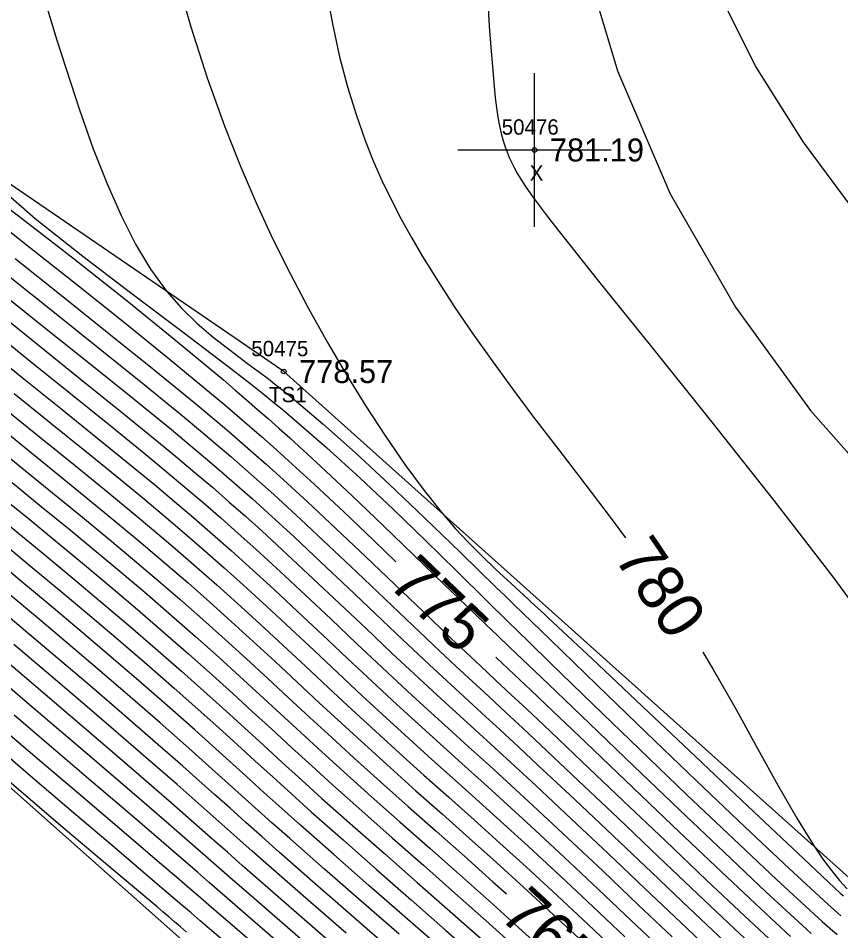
# Model space of a CAD drawing. Extents: x 1378535 to 1380697, y 997729 to 1000024.
# Drawn here: x 1379332.5 to 1379386.1, y 999295.4 to 999354.9 of the extents above; entities that cross this region are included whole.
import ezdxf

# ---------------------------------------------------------------- set-up
doc = ezdxf.new("R2010")
doc.units = 0
for name, color, linetype in [('RD_DTM_BkLn2', 7, 'Continuous'), ('RD_DTM_BkLn_txCode', 7, 'Continuous'), ('RD_DTM_Major1', 7, 'Continuous'), ('RD_DTM_Major1_Lbl', 7, 'Continuous'), ('RD_DTM_Minor1', 7, 'Continuous'), ('RD_EX_Misc', 7, 'Continuous'), ('RD_EX_Misc_txCode', 7, 'Continuous'), ('RD_EX_TX_Misc_ELEV', 7, 'Continuous'), ('RD_SMD_Locator', 7, 'Continuous')]:
    doc.layers.add(name, color=color, linetype=linetype)

msp = doc.modelspace()

# ---------------------------------------------------------------- linework, layer by layer
at = {"layer": 'RD_DTM_BkLn2'}
for points in [[(1379494.504, 999194.125), (1379456.694, 999214.003), (1379436.374, 999253.04), (1379388.122, 999297.569), (1379349.799, 999331.884), (1379305.784, 999362.026), (1379275.226, 999386.673), (1379224.721, 999421.459), (1379183.395, 999457.982)], [(1379481.385, 999178.365), (1379447.274, 999202.26), (1379412.093, 999233.015), (1379364.552, 999275.831), (1379323.483, 999312.277), (1379294.141, 999341.029), (1379256.243, 999374.618), (1379213.663, 999412.855)]]:
    msp.add_lwpolyline(points, dxfattribs=at)
at = {"layer": 'RD_DTM_Major1'}
for points in [[(1379352.543, 999356.897), (1379352.969, 999354.547), (1379353.439, 999352.407), (1379353.952, 999350.446), (1379354.51, 999348.635), (1379355.11, 999346.942), (1379355.637, 999345.619), (1379356.197, 999344.342), (1379356.794, 999343.094), (1379357.432, 999341.861), (1379358.116, 999340.628), (1379358.849, 999339.38), (1379359.861, 999337.747), (1379360.956, 999336.067), (1379362.131, 999334.342), (1379363.381, 999332.574), (1379364.701, 999330.763), (1379366.089, 999328.913), (1379367.731, 999326.771), (1379369.427, 999324.573), (1379371.15, 999322.309), (1379372.083, 999321.045)], [(1379329.593, 999342.877), (1379332.816, 999340.323), (1379336.089, 999337.724), (1379339.3, 999335.158), (1379342.339, 999332.701), (1379345.093, 999330.431), (1379345.949, 999329.712), (1379346.769, 999329.015), (1379347.562, 999328.332), (1379348.337, 999327.655), (1379349.104, 999326.976), (1379349.872, 999326.286), (1379351.771, 999324.546), (1379353.71, 999322.729), (1379355.666, 999320.868), (1379357.112, 999319.482)], [(1379330.632, 999334.683), (1379333.261, 999332.562), (1379335.886, 999330.453), (1379338.428, 999328.407), (1379340.807, 999326.471), (1379342.114, 999325.391), (1379343.353, 999324.352), (1379344.542, 999323.339), (1379345.696, 999322.337), (1379346.834, 999321.331), (1379347.972, 999320.306), (1379349.586, 999318.825), (1379351.225, 999317.296), (1379352.882, 999315.736), (1379354.547, 999314.163), (1379356.213, 999312.596), (1379357.872, 999311.051), (1379359.189, 999309.84), (1379360.509, 999308.638), (1379361.844, 999307.427), (1379363.206, 999306.19), (1379364.609, 999304.91), (1379366.065, 999303.57), (1379368.305, 999301.481), (1379370.611, 999299.306), (1379372.91, 999297.128), (1379375.126, 999295.026)], [(1379330.687, 999327.265), (1379332.72, 999325.611), (1379334.727, 999323.983), (1379336.687, 999322.384), (1379338.336, 999321.023), (1379339.938, 999319.681), (1379341.499, 999318.354), (1379343.022, 999317.038), (1379344.514, 999315.727), (1379345.979, 999314.416), (1379347.361, 999313.158), (1379348.735, 999311.893), (1379350.112, 999310.616), (1379351.504, 999309.325), (1379352.923, 999308.016), (1379354.379, 999306.686), (1379356.113, 999305.126), (1379357.9, 999303.536), (1379359.723, 999301.919), (1379361.571, 999300.28), (1379363.428, 999298.621), (1379364.309, 999297.825)], [(1379360.057, 999294.265), (1379357.701, 999296.327), (1379355.345, 999298.388), (1379353.054, 999300.397), (1379350.896, 999302.308), (1379349.676, 999303.4), (1379348.51, 999304.451), (1379347.378, 999305.476), (1379346.261, 999306.487), (1379345.14, 999307.497), (1379343.995, 999308.521), (1379342.196, 999310.109), (1379340.324, 999311.739), (1379338.402, 999313.391), (1379336.456, 999315.047), (1379334.509, 999316.687), (1379332.585, 999318.293), (1379331.088, 999319.534)], [(1379377.109, 999313.584), (1379377.793, 999312.458), (1379379.284, 999309.851), (1379380.691, 999307.312), (1379382.009, 999304.924), (1379383.235, 999302.77), (1379384.367, 999300.931), (1379384.946, 999300.085), (1379385.498, 999299.349), (1379386.026, 999298.712), (1379386.534, 999298.165)], [(1379363.621, 999313.266), (1379364.063, 999312.847), (1379365.908, 999311.103), (1379366.892, 999310.171), (1379369.483, 999307.702), (1379375.141, 999302.295), (1379377.942, 999299.63), (1379380.547, 999297.174), (1379382.823, 999295.062)], [(1379352.895, 999293.154), (1379350.032, 999295.636), (1379347.363, 999297.957), (1379346.444, 999298.76), (1379345.559, 999299.534), (1379344.696, 999300.289), (1379343.844, 999301.034), (1379342.992, 999301.777), (1379342.128, 999302.528), (1379339.914, 999304.442), (1379337.609, 999306.42), (1379335.263, 999308.425), (1379332.924, 999310.422), (1379330.64, 999312.373)]]:
    msp.add_lwpolyline(points, dxfattribs=at)
at = {"layer": 'RD_DTM_Minor1'}
for points in [[(1379369.249, 999359.192), (1379371.551, 999351.484), (1379374.997, 999343.471), (1379379.256, 999336.075), (1379384.141, 999329.343), (1379389.466, 999323.324), (1379395.046, 999318.065), (1379400.695, 999313.613), (1379401.499, 999313.045), (1379402.304, 999312.492), (1379403.113, 999311.952), (1379403.931, 999311.424), (1379404.76, 999310.904), (1379405.604, 999310.393), (1379411.888, 999307.018), (1379418.829, 999303.974), (1379426.204, 999301.345), (1379433.793, 999299.218), (1379441.371, 999297.679), (1379448.717, 999296.812), (1379454.252, 999296.64)], [(1379333.538, 999358.392), (1379335.001, 999353.477), (1379336.479, 999348.935), (1379337.38, 999346.412), (1379338.278, 999344.119), (1379339.191, 999342.05), (1379340.133, 999340.197), (1379341.12, 999338.553), (1379342.168, 999337.11), (1379343.128, 999336.018), (1379344.141, 999335.036), (1379345.2, 999334.13), (1379346.303, 999333.266), (1379347.444, 999332.411), (1379348.619, 999331.529), (1379348.902, 999331.313), (1379349.187, 999331.092), (1379349.475, 999330.868), (1379349.765, 999330.638), (1379350.059, 999330.403), (1379350.356, 999330.162), (1379352.348, 999328.478), (1379354.469, 999326.582), (1379356.689, 999324.521), (1379358.98, 999322.341), (1379361.311, 999320.09), (1379363.654, 999317.813), (1379364.229, 999317.253), (1379364.805, 999316.693), (1379365.386, 999316.129), (1379365.973, 999315.559), (1379366.569, 999314.98), (1379367.176, 999314.391), (1379370.225, 999311.436), (1379373.448, 999308.325), (1379376.704, 999305.2), (1379379.852, 999302.204), (1379382.75, 999299.48), (1379385.257, 999297.17), (1379385.481, 999296.968), (1379385.699, 999296.771), (1379385.913, 999296.579), (1379386.122, 999296.393)], [(1379362.959, 999358.58), (1379363.21, 999354.081), (1379363.504, 999350.455), (1379363.584, 999349.733), (1379363.67, 999349.073), (1379363.763, 999348.467), (1379363.866, 999347.91), (1379363.981, 999347.394), (1379364.109, 999346.913), (1379364.226, 999346.539), (1379364.356, 999346.179), (1379364.501, 999345.827), (1379364.661, 999345.48), (1379364.841, 999345.132), (1379365.04, 999344.777), (1379365.327, 999344.308), (1379365.653, 999343.814), (1379366.023, 999343.286), (1379366.439, 999342.716), (1379366.904, 999342.099), (1379367.423, 999341.424), (1379370.23, 999337.878), (1379373.762, 999333.486), (1379377.707, 999328.576), (1379381.752, 999323.474), (1379385.585, 999318.507), (1379388.892, 999314.001)], [(1379342.771, 999357.762), (1379343.742, 999354.353), (1379344.809, 999351.031), (1379345.959, 999347.83), (1379346.957, 999345.308), (1379348.001, 999342.875), (1379349.092, 999340.52), (1379350.23, 999338.228), (1379351.415, 999335.988), (1379352.648, 999333.785), (1379353.887, 999331.679), (1379355.153, 999329.628), (1379356.43, 999327.665), (1379357.698, 999325.822), (1379358.942, 999324.13), (1379360.143, 999322.622), (1379360.996, 999321.638), (1379361.843, 999320.73), (1379362.712, 999319.858), (1379363.63, 999318.981), (1379364.625, 999318.059), (1379365.722, 999317.05), (1379365.931, 999316.859), (1379366.143, 999316.663), (1379366.361, 999316.463), (1379366.582, 999316.258), (1379366.809, 999316.049), (1379367.04, 999315.834), (1379369.906, 999313.154), (1379373.172, 999310.071), (1379376.631, 999306.792), (1379380.076, 999303.526), (1379383.302, 999300.481), (1379386.101, 999297.864), (1379386.28, 999297.698)], [(1379377.933, 999357.034), (1379380.544, 999351.768), (1379383.662, 999346.834), (1379387.089, 999342.216), (1379390.627, 999337.901), (1379394.079, 999333.875), (1379397.247, 999330.126), (1379399.157, 999327.739), (1379400.951, 999325.465), (1379402.733, 999323.3), (1379404.607, 999321.235), (1379406.678, 999319.265), (1379409.05, 999317.385), (1379413.528, 999314.61), (1379418.769, 999312.107), (1379424.539, 999309.943), (1379430.6, 999308.185), (1379436.717, 999306.902), (1379442.653, 999306.161), (1379447.1, 999305.987), (1379451.329, 999306.131)], [(1379329.376, 999344.397), (1379332.708, 999341.888), (1379336.163, 999339.211), (1379339.601, 999336.483), (1379342.881, 999333.819), (1379345.861, 999331.334), (1379346.633, 999330.677), (1379347.376, 999330.038), (1379348.096, 999329.412), (1379348.8, 999328.793), (1379349.495, 999328.175), (1379350.185, 999327.555), (1379352.21, 999325.699), (1379354.244, 999323.791), (1379356.274, 999321.856), (1379358.285, 999319.92), (1379360.262, 999318.01), (1379362.19, 999316.15), (1379362.972, 999315.399), (1379363.753, 999314.652), (1379364.541, 999313.899), (1379365.348, 999313.13), (1379366.18, 999312.334), (1379367.05, 999311.503), (1379369.726, 999308.938), (1379372.626, 999306.156), (1379375.605, 999303.304), (1379378.52, 999300.528), (1379381.229, 999297.975), (1379383.588, 999295.791), (1379383.89, 999295.516), (1379384.182, 999295.251)], [(1379330.911, 999344.174), (1379333.597, 999341.869), (1379336.7, 999339.409), (1379340.011, 999336.886), (1379343.325, 999334.394), (1379346.431, 999332.026), (1379347.116, 999331.492), (1379347.781, 999330.967), (1379348.429, 999330.45), (1379349.062, 999329.936), (1379349.684, 999329.425), (1379350.297, 999328.913), (1379352.577, 999326.939), (1379354.785, 999324.934), (1379356.929, 999322.912), (1379359.016, 999320.891), (1379361.053, 999318.888), (1379363.048, 999316.92), (1379364.381, 999315.611), (1379365.747, 999314.276), (1379367.193, 999312.868), (1379369.968, 999310.175), (1379372.98, 999307.266), (1379376.078, 999304.293), (1379379.111, 999301.409), (1379381.925, 999298.765), (1379384.371, 999296.515), (1379384.639, 999296.273), (1379384.9, 999296.039), (1379385.4, 999295.593), (1379385.874, 999295.174)], [(1379332.279, 999339.252), (1379335.404, 999336.764), (1379338.507, 999334.286), (1379341.469, 999331.9), (1379344.168, 999329.688), (1379345.136, 999328.881), (1379346.057, 999328.103), (1379346.943, 999327.343), (1379347.807, 999326.591), (1379348.66, 999325.837), (1379349.515, 999325.069), (1379351.349, 999323.387), (1379353.224, 999321.63), (1379355.119, 999319.832), (1379357.01, 999318.024), (1379358.876, 999316.239), (1379360.696, 999314.508), (1379361.669, 999313.591), (1379362.635, 999312.684), (1379363.61, 999311.772), (1379364.607, 999310.839), (1379365.641, 999309.87), (1379366.727, 999308.848), (1379369.239, 999306.467), (1379371.929, 999303.902), (1379374.677, 999301.281), (1379377.36, 999298.73), (1379379.856, 999296.374), (1379382.045, 999294.341)], [(1379331.859, 999338.122), (1379334.856, 999335.727), (1379337.84, 999333.34), (1379340.697, 999331.039), (1379343.314, 999328.898), (1379344.375, 999328.016), (1379345.38, 999327.168), (1379346.345, 999326.342), (1379347.284, 999325.524), (1379348.212, 999324.703), (1379349.143, 999323.866), (1379350.913, 999322.24), (1379352.725, 999320.543), (1379354.558, 999318.806), (1379358.207, 999315.33), (1379359.982, 999313.652), (1379361.043, 999312.659), (1379362.097, 999311.678), (1379363.16, 999310.692), (1379364.248, 999309.684), (1379365.376, 999308.635), (1379366.559, 999307.529), (1379369, 999305.226), (1379371.592, 999302.763), (1379374.226, 999300.254), (1379376.792, 999297.816), (1379379.179, 999295.563), (1379381.277, 999293.611)], [(1379331.446, 999336.978), (1379334.318, 999334.675), (1379337.182, 999332.381), (1379339.935, 999330.165), (1379342.472, 999328.094), (1379343.619, 999327.143), (1379344.705, 999326.229), (1379345.746, 999325.34), (1379346.757, 999324.46), (1379347.756, 999323.576), (1379348.758, 999322.674), (1379350.473, 999321.099), (1379352.225, 999319.459), (1379353.998, 999317.782), (1379355.776, 999316.093), (1379357.54, 999314.42), (1379359.275, 999312.789), (1379360.423, 999311.722), (1379361.565, 999310.668), (1379362.717, 999309.608), (1379363.895, 999308.524), (1379365.115, 999307.398), (1379366.392, 999306.211), (1379368.766, 999303.981), (1379371.262, 999301.615), (1379373.783, 999299.218), (1379376.231, 999296.892), (1379378.508, 999294.743)], [(1379331.036, 999335.832), (1379333.786, 999333.619), (1379336.531, 999331.418), (1379339.178, 999329.287), (1379341.637, 999327.284), (1379342.866, 999326.267), (1379344.03, 999325.29), (1379345.145, 999324.339), (1379346.228, 999323.398), (1379347.296, 999322.453), (1379348.367, 999321.488), (1379350.03, 999319.961), (1379351.725, 999318.377), (1379353.44, 999316.759), (1379355.161, 999315.128), (1379356.876, 999313.508), (1379358.572, 999311.921), (1379359.805, 999310.782), (1379361.036, 999309.654), (1379362.278, 999308.519), (1379363.548, 999307.36), (1379364.859, 999306.156), (1379366.228, 999304.891), (1379368.534, 999302.732), (1379370.935, 999300.462), (1379373.345, 999298.175), (1379375.676, 999295.962), (1379377.844, 999293.916)], [(1379330.232, 999333.534), (1379332.74, 999331.502), (1379335.246, 999329.486), (1379337.681, 999327.524), (1379339.98, 999325.655), (1379341.362, 999324.515), (1379342.675, 999323.415), (1379343.937, 999322.34), (1379345.163, 999321.277), (1379346.371, 999320.211), (1379347.575, 999319.127), (1379349.141, 999317.691), (1379350.726, 999316.215), (1379352.325, 999314.713), (1379353.935, 999313.197), (1379355.552, 999311.682), (1379357.172, 999310.179), (1379358.574, 999308.898), (1379359.984, 999307.62), (1379361.413, 999306.332), (1379362.869, 999305.017), (1379364.364, 999303.66), (1379365.905, 999302.247), (1379368.076, 999300.229), (1379370.288, 999298.149), (1379372.476, 999296.078), (1379374.578, 999294.087)], [(1379332.224, 999330.443), (1379334.61, 999328.518), (1379336.939, 999326.64), (1379339.155, 999324.838), (1379340.608, 999323.64), (1379341.995, 999322.479), (1379343.33, 999321.342), (1379344.629, 999320.217), (1379345.907, 999319.09), (1379347.177, 999317.949), (1379348.696, 999316.557), (1379350.227, 999315.134), (1379351.77, 999313.689), (1379353.325, 999312.231), (1379354.892, 999310.767), (1379356.473, 999309.307), (1379357.958, 999307.955), (1379359.46, 999306.601), (1379360.985, 999305.233), (1379362.538, 999303.839), (1379364.123, 999302.406), (1379365.747, 999300.923), (1379367.848, 999298.977), (1379369.964, 999296.991), (1379372.043, 999295.027)], [(1379331.71, 999329.383), (1379333.978, 999327.55), (1379336.199, 999325.756), (1379338.332, 999324.02), (1379339.853, 999322.766), (1379341.312, 999321.545), (1379342.722, 999320.345), (1379344.095, 999319.157), (1379345.442, 999317.97), (1379346.777, 999316.771), (1379348.251, 999315.423), (1379349.729, 999314.054), (1379351.216, 999312.666), (1379352.716, 999311.263), (1379354.234, 999309.852), (1379355.775, 999308.434), (1379357.343, 999307.012), (1379358.938, 999305.581), (1379360.561, 999304.131), (1379362.211, 999302.657), (1379363.887, 999301.148), (1379365.591, 999299.598), (1379367.618, 999297.725), (1379369.639, 999295.833), (1379371.609, 999293.976)], [(1379331.198, 999328.323), (1379333.348, 999326.58), (1379335.462, 999324.87), (1379337.509, 999323.202), (1379339.095, 999321.894), (1379340.626, 999320.612), (1379342.111, 999319.35), (1379343.559, 999318.098), (1379344.978, 999316.849), (1379346.378, 999315.594), (1379347.806, 999314.291), (1379349.232, 999312.973), (1379350.664, 999311.641), (1379352.109, 999310.295), (1379353.578, 999308.935), (1379355.077, 999307.56), (1379356.728, 999306.069), (1379358.418, 999304.559), (1379360.14, 999303.027), (1379361.889, 999301.47), (1379363.656, 999299.886), (1379365.436, 999298.272), (1379367.387, 999296.474), (1379369.312, 999294.677)], [(1379332.094, 999324.641), (1379333.995, 999323.095), (1379335.866, 999321.566), (1379337.574, 999320.153), (1379339.247, 999318.752), (1379340.884, 999317.36), (1379342.485, 999315.978), (1379344.05, 999314.605), (1379345.58, 999313.239), (1379346.916, 999312.026), (1379348.239, 999310.812), (1379349.562, 999309.59), (1379350.901, 999308.354), (1379352.27, 999307.096), (1379353.682, 999305.811), (1379355.499, 999304.182), (1379357.383, 999302.511), (1379359.31, 999300.808), (1379361.258, 999299.085), (1379363.205, 999297.352), (1379365.127, 999295.62), (1379366.918, 999293.978)], [(1379331.471, 999323.671), (1379333.265, 999322.206), (1379335.045, 999320.748), (1379336.811, 999319.285), (1379338.553, 999317.824), (1379340.267, 999316.367), (1379341.946, 999314.919), (1379343.586, 999313.482), (1379345.182, 999312.061), (1379346.471, 999310.894), (1379347.743, 999309.731), (1379349.014, 999308.563), (1379350.3, 999307.381), (1379351.618, 999306.175), (1379352.985, 999304.936), (1379354.886, 999303.237), (1379356.869, 999301.484), (1379358.901, 999299.694), (1379360.951, 999297.887), (1379362.985, 999296.08), (1379364.972, 999294.294)], [(1379330.848, 999322.701), (1379332.537, 999321.316), (1379334.224, 999319.929), (1379336.045, 999318.418), (1379337.857, 999316.897), (1379339.648, 999315.375), (1379341.407, 999313.859), (1379343.123, 999312.359), (1379344.785, 999310.882), (1379346.027, 999309.762), (1379347.248, 999308.65), (1379348.467, 999307.535), (1379349.701, 999306.406), (1379350.969, 999305.252), (1379352.289, 999304.06), (1379354.274, 999302.292), (1379356.357, 999300.455), (1379358.496, 999298.576), (1379360.648, 999296.684), (1379362.769, 999294.806)], [(1379331.811, 999320.425), (1379333.404, 999319.111), (1379335.278, 999317.552), (1379337.158, 999315.972), (1379339.026, 999314.383), (1379340.866, 999312.799), (1379342.659, 999311.234), (1379344.389, 999309.702), (1379345.583, 999308.63), (1379346.754, 999307.569), (1379347.922, 999306.506), (1379349.104, 999305.43), (1379350.322, 999304.327), (1379351.592, 999303.184), (1379353.663, 999301.345), (1379355.849, 999299.423), (1379358.096, 999297.454), (1379360.35, 999295.476), (1379362.556, 999293.528)], [(1379357.312, 999295.196), (1379354.845, 999297.349), (1379352.447, 999299.448), (1379350.198, 999301.432), (1379349.031, 999302.472), (1379347.917, 999303.471), (1379346.836, 999304.444), (1379345.769, 999305.403), (1379344.699, 999306.363), (1379343.605, 999307.336), (1379341.734, 999308.983), (1379339.781, 999310.679), (1379337.777, 999312.4), (1379335.752, 999314.123), (1379333.738, 999315.823), (1379331.765, 999317.476)], [(1379356.929, 999294.06), (1379354.35, 999296.307), (1379351.842, 999298.496), (1379349.499, 999300.557), (1379348.388, 999301.542), (1379347.326, 999302.489), (1379346.296, 999303.41), (1379345.28, 999304.317), (1379344.261, 999305.226), (1379343.219, 999306.148), (1379341.272, 999307.854), (1379339.236, 999309.618), (1379337.149, 999311.409), (1379335.046, 999313.199), (1379332.966, 999314.959), (1379330.945, 999316.66)], [(1379353.86, 999295.26), (1379351.239, 999297.543), (1379348.796, 999299.684), (1379347.743, 999300.613), (1379346.736, 999301.505), (1379345.759, 999302.373), (1379344.795, 999303.229), (1379343.828, 999304.085), (1379342.841, 999304.953), (1379340.813, 999306.723), (1379338.692, 999308.555), (1379336.52, 999310.417), (1379334.339, 999312.275), (1379332.193, 999314.096)], [(1379353.375, 999294.209), (1379350.636, 999296.589), (1379348.086, 999298.816), (1379347.097, 999299.684), (1379346.148, 999300.52), (1379345.225, 999301.333), (1379344.315, 999302.135), (1379343.403, 999302.937), (1379342.475, 999303.749), (1379340.359, 999305.586), (1379338.149, 999307.49), (1379335.891, 999309.423), (1379333.632, 999311.35), (1379331.418, 999313.234)], [(1379349.422, 999294.688), (1379346.619, 999297.115), (1379345.78, 999297.843), (1379344.967, 999298.549), (1379344.172, 999299.239), (1379343.387, 999299.92), (1379342.603, 999300.598), (1379341.812, 999301.281), (1379339.484, 999303.282), (1379337.078, 999305.34), (1379334.64, 999307.421), (1379332.218, 999309.491)], [(1379348.794, 999293.753), (1379345.834, 999296.305), (1379345.092, 999296.944), (1379344.369, 999297.568), (1379343.658, 999298.179), (1379342.955, 999298.784), (1379342.255, 999299.385), (1379341.553, 999299.988), (1379339.086, 999302.095), (1379336.565, 999304.242), (1379334.028, 999306.404), (1379331.514, 999308.557)], [(1379348.121, 999292.856), (1379344.964, 999295.562), (1379344.353, 999296.085), (1379343.752, 999296.598), (1379343.159, 999297.105), (1379342.572, 999297.606), (1379341.987, 999298.104), (1379341.403, 999298.601), (1379338.756, 999300.848), (1379336.094, 999303.105), (1379333.437, 999305.366), (1379330.806, 999307.624)], [(1379343.463, 999295.345), (1379343.073, 999295.675), (1379342.686, 999296.003), (1379342.301, 999296.329), (1379341.918, 999296.653), (1379341.537, 999296.976), (1379338.593, 999299.46), (1379335.695, 999301.907), (1379332.826, 999304.348), (1379329.967, 999306.815)]]:
    msp.add_lwpolyline(points, dxfattribs=at)
at = {"layer": 'RD_EX_Misc'}
for p, q in [((1379366.147, 999341.326), (1379366.147, 999351.326)), ((1379361.147, 999346.326), (1379371.147, 999346.326))]:
    msp.add_line(p, q, dxfattribs=at)
at = {"layer": 'RD_SMD_Locator'}
for centre in [(1379366.147, 999346.326), (1379349.799, 999331.884)]:
    msp.add_circle(centre, 0.15, dxfattribs=at)

# ---------------------------------------------------------------- texts
at = {"layer": 'RD_DTM_BkLn_txCode'}
for s, p in [('50475', (1379347.681, 999332.884)), ('TS1', (1379348.838, 999329.884))]:
    msp.add_text(s, height=1, dxfattribs=at).set_placement(p)
at = {"layer": 'RD_DTM_Major1_Lbl'}
for s, rotation, p in [('780', 303.96363, (1379371.269, 999319.772)), ('775', 316.31384, (1379356.505, 999317.974)), ('765', 317.1957, (1379363.765, 999296.317))]:
    msp.add_text(s, height=3, rotation=rotation, dxfattribs=at).set_placement(p)
at = {"layer": 'RD_EX_Misc_txCode'}
for s, p in [('50476', (1379364.005, 999347.326)), ('X', (1379365.832, 999344.326))]:
    msp.add_text(s, height=1, dxfattribs=at).set_placement(p)
at = {"layer": 'RD_EX_TX_Misc_ELEV'}
for s, p in [('781.19', (1379367.147, 999345.576)), ('778.57', (1379350.799, 999331.134))]:
    msp.add_text(s, height=1.5, dxfattribs=at).set_placement(p)

doc.saveas('drawing.dxf')
